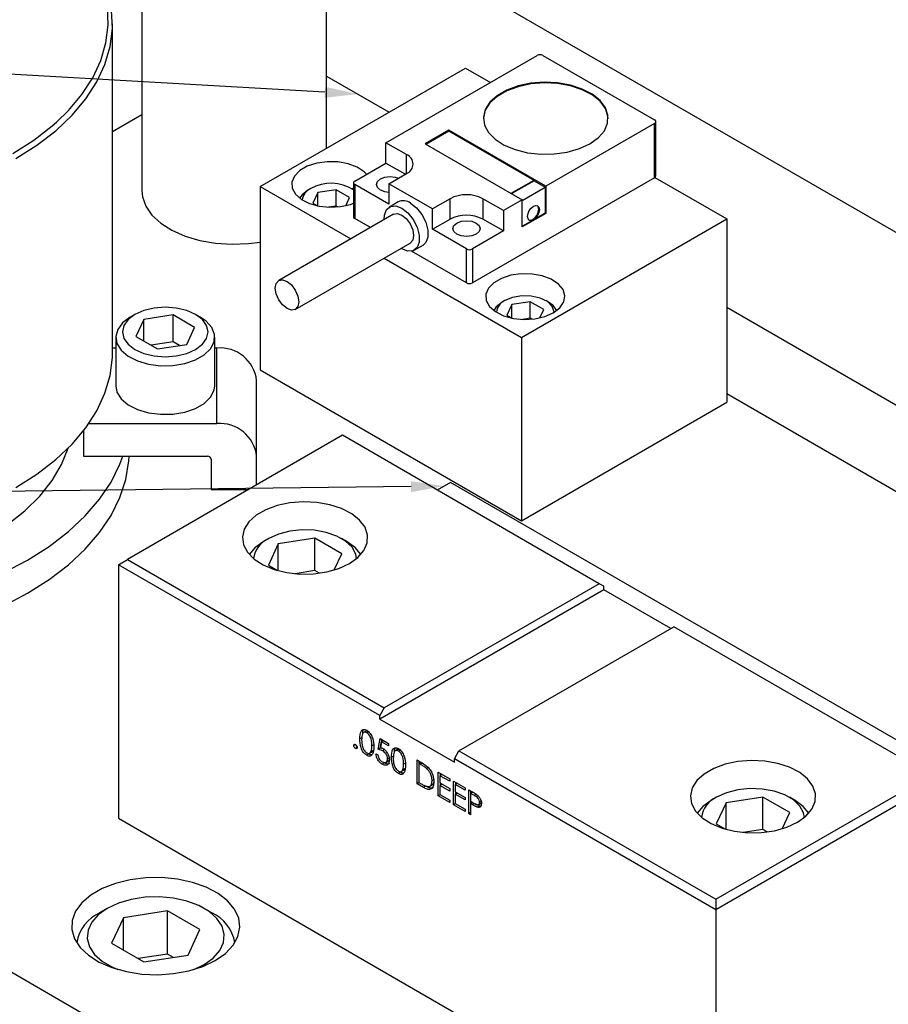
# Model space of a CAD drawing. Header units: inches. Extents: x 220 to 877, y 4 to 174.
# Tile 441 of 656: x 475.43 to 479.55, y 154.05 to 158.71. Entities that reach past the tile are written whole.
import ezdxf

# ---------------------------------------------------------------- set-up
doc = ezdxf.new("R2010")
doc.units = ezdxf.units.IN
doc.header["$LTSCALE"] = 0.5
doc.header["$MEASUREMENT"] = 0
for name, color, linetype in [('DIE-M-S', 8, 'Continuous'), ('DIE-M-S3', 8, 'Continuous'), ('DSS-M-S', 53, 'Continuous'), ('SID-M-S', 105, 'Continuous'), ('SVD-M-S', 8, 'Continuous')]:
    doc.layers.add(name, color=color, linetype=linetype)

msp = doc.modelspace()

# ---------------------------------------------------------------- linework, layer by layer
at = {"layer": 'DIE-M-S', "linetype": 'Continuous', "lineweight": 25}
for p, q in [((475.45986, 160.0823), (487.33926, 153.22447)), ((477.16862, 158.12611), (477.88407, 158.53914)), ((477.91191, 158.53914), (478.44085, 158.23379)), ((476.57356, 157.91835), (477.54583, 158.47963)), ((477.54583, 158.47963), (477.66341, 158.41175)), ((476.88731, 158.44171), (477.18372, 158.2706)), ((477.85457, 158.40724), (477.79464, 158.39453)), ((477.85457, 158.40403), (477.79464, 158.39132)), ((477.91784, 158.41222), (477.85457, 158.40724)), ((477.91784, 158.409), (477.85457, 158.40403)), ((477.98148, 158.40923), (477.91784, 158.41222)), ((477.98148, 158.40601), (477.91784, 158.409)), ((478.04251, 158.39841), (477.98148, 158.40923)), ((478.04251, 158.39519), (477.98148, 158.40601)), ((477.74084, 158.37468), (477.69569, 158.34862)), ((477.74084, 158.37147), (477.69569, 158.3454)), ((477.79464, 158.39453), (477.74084, 158.37468)), ((477.79464, 158.39132), (477.74084, 158.37147)), ((478.09809, 158.38027), (478.04251, 158.39841)), ((478.09809, 158.37705), (478.04251, 158.39519)), ((478.14562, 158.35565), (478.09809, 158.38027)), ((478.14562, 158.35244), (478.09809, 158.37705)), ((478.18287, 158.32572), (478.14562, 158.35565)), ((477.6613, 158.31756), (477.63928, 158.28296)), ((477.6613, 158.31434), (477.63928, 158.27975)), ((477.69569, 158.34862), (477.6613, 158.31756)), ((477.69569, 158.3454), (477.6613, 158.31434)), ((478.18287, 158.3225), (478.14562, 158.35244)), ((478.2081, 158.29186), (478.18287, 158.32572)), ((478.2081, 158.28864), (478.18287, 158.3225)), ((477.63928, 158.28296), (477.63066, 158.24644)), ((477.63928, 158.27975), (477.63066, 158.24322)), ((478.22013, 158.25566), (478.2081, 158.29186)), ((478.22013, 158.25244), (478.2081, 158.28864)), ((477.63066, 158.24322), (477.63056, 158.23861)), ((477.63066, 158.24644), (477.63585, 158.2097)), ((478.44085, 158.21772), (477.92583, 157.9204)), ((478.203, 158.18304), (478.2184, 158.21881)), ((478.2184, 158.21881), (478.22013, 158.25566)), ((478.22111, 158.23861), (478.22013, 158.25244)), ((478.44085, 157.96054), (478.44085, 158.21772)), ((478.44662, 157.96857), (478.44662, 158.22575)), ((477.46649, 158.18557), (477.35514, 158.12129)), ((477.35792, 158.11968), (477.46649, 158.18236)), ((477.92583, 157.9204), (477.46649, 158.18557)), ((477.46649, 158.18557), (477.46649, 158.18236)), ((477.46649, 158.18236), (477.87015, 157.94933)), ((477.63585, 158.2097), (477.65459, 158.17446)), ((477.65459, 158.17446), (477.68601, 158.14238)), ((478.17463, 158.15002), (478.203, 158.18304)), ((477.26605, 158.06986), (477.16862, 158.12611)), ((477.16862, 158.02967), (477.16862, 158.12611)), ((477.35514, 158.12129), (477.81448, 157.85612)), ((477.68601, 158.14238), (477.72865, 158.11494)), ((478.08486, 158.0982), (478.13462, 158.12129)), ((478.13462, 158.12129), (478.17463, 158.15002)), ((477.72865, 158.11494), (477.78051, 158.09344)), ((477.78051, 158.09344), (477.83916, 158.07887)), ((477.83916, 158.07887), (477.90187, 158.07193)), ((477.96569, 158.07292), (478.02766, 158.08182)), ((478.02766, 158.08182), (478.08486, 158.0982)), ((476.84065, 158.02925), (476.79614, 158.01481)), ((476.89026, 158.03623), (476.84065, 158.02925)), ((476.94129, 158.03523), (476.89026, 158.03623)), ((476.98996, 158.02631), (476.94129, 158.03523)), ((477.02107, 157.94449), (477.16862, 158.02967)), ((477.16862, 158.02967), (477.26047, 157.97664)), ((477.26605, 157.97986), (477.26605, 158.06986)), ((477.90187, 158.07193), (477.96569, 158.07292)), ((476.76003, 157.99396), (476.735, 157.96827)), ((476.79614, 158.01481), (476.76003, 157.99396)), ((477.03266, 158.01014), (476.98996, 158.02631)), ((477.06622, 157.98792), (477.03266, 158.01014)), ((477.0772, 157.97689), (477.06622, 157.98792)), ((476.735, 157.96827), (476.72291, 157.93963)), ((476.72291, 157.93963), (476.72466, 157.91017)), ((477.0153, 157.93646), (477.0153, 157.77572)), ((477.12314, 157.92842), (477.12809, 157.94277)), ((477.12809, 157.94277), (477.14217, 157.95494)), ((477.14217, 157.95494), (477.16324, 157.96307)), ((477.16324, 157.96307), (477.1881, 157.96592)), ((477.18253, 157.93165), (477.26605, 157.97986)), ((477.1881, 157.96592), (477.21296, 157.96307)), ((477.21296, 157.96307), (477.22811, 157.95796)), ((478.44085, 157.96054), (477.57785, 157.46234)), ((477.76158, 157.88665), (477.87015, 157.94933)), ((477.87015, 157.94611), (477.76437, 157.88504)), ((477.87015, 157.94933), (477.87015, 157.94611)), ((477.87015, 157.94611), (477.92305, 157.91558)), ((478.44278, 157.96183), (478.78326, 157.76528)), ((476.57356, 157.91835), (477.00216, 157.67093)), ((476.57356, 157.91835), (476.57356, 157.05119)), ((476.72466, 157.91017), (476.74011, 157.88207)), ((477.02107, 157.92842), (477.02107, 157.76768)), ((477.18253, 157.83521), (477.02107, 157.92842)), ((477.12809, 157.91407), (477.12314, 157.92842)), ((477.14217, 157.9019), (477.12809, 157.91407)), ((477.16324, 157.89377), (477.14217, 157.9019)), ((477.18253, 157.89106), (477.16324, 157.89377)), ((477.38854, 157.81273), (477.18253, 157.93165)), ((477.18253, 157.93165), (477.18253, 157.83521)), ((477.81448, 157.8529), (477.92305, 157.91558)), ((477.92305, 157.91558), (477.92305, 157.79342)), ((477.92583, 157.9204), (477.92583, 157.79181)), ((476.74011, 157.88207), (476.76811, 157.85742)), ((476.76811, 157.85742), (476.8066, 157.83805)), ((477.22649, 157.84589), (477.18473, 157.82178)), ((477.47206, 157.86094), (477.38854, 157.81273)), ((477.47206, 157.7645), (477.47206, 157.86094)), ((477.72539, 157.80469), (477.62796, 157.86094)), ((477.62796, 157.86094), (477.62796, 157.7645)), ((477.81448, 157.85612), (477.72539, 157.80469)), ((477.81448, 157.72753), (477.81448, 157.85612)), ((476.8066, 157.83805), (476.85271, 157.82539)), ((476.85271, 157.82539), (476.90303, 157.82038)), ((476.90303, 157.82038), (476.95382, 157.82339)), ((476.95382, 157.82339), (477.00133, 157.83421)), ((477.00133, 157.83421), (477.0153, 157.83922)), ((477.16153, 157.78372), (477.17145, 157.80947)), ((477.17145, 157.80947), (477.1901, 157.82436)), ((477.1901, 157.82436), (477.21522, 157.82661)), ((477.21522, 157.82661), (477.24378, 157.81593)), ((477.24378, 157.81593), (477.27234, 157.79363)), ((477.27234, 157.79363), (477.29746, 157.76238)), ((477.28554, 157.84004), (477.3141, 157.81773)), ((477.3141, 157.81773), (477.33922, 157.78649)), ((477.38854, 157.71628), (477.38854, 157.81273)), ((477.72539, 157.80469), (477.72539, 157.70825)), ((477.84165, 157.79088), (477.84769, 157.80479)), ((477.84769, 157.80479), (477.85672, 157.81697)), ((477.85672, 157.81697), (477.86737, 157.82557)), ((477.86737, 157.82557), (477.87802, 157.82927)), ((477.87802, 157.82927), (477.88706, 157.82752)), ((477.88427, 157.78366), (477.89031, 157.79758)), ((477.89031, 157.82218), (477.88561, 157.82824)), ((477.88706, 157.82752), (477.89309, 157.82057)), ((477.89309, 157.79597), (477.88706, 157.78206)), ((477.89243, 157.8111), (477.89031, 157.82218)), ((477.89031, 157.79758), (477.89243, 157.8111)), ((477.89309, 157.82057), (477.89521, 157.8095)), ((477.89521, 157.8095), (477.89309, 157.79597)), ((477.20441, 157.78769), (476.66071, 157.47381)), ((477.09542, 157.72476), (477.02107, 157.76768)), ((477.16039, 157.76227), (477.16153, 157.78372)), ((477.20441, 157.78769), (477.22247, 157.79119)), ((477.22247, 157.79119), (477.24378, 157.78379)), ((477.24378, 157.78379), (477.26509, 157.76659)), ((477.26509, 157.76659), (477.28315, 157.74223)), ((477.29746, 157.76238), (477.31611, 157.72596)), ((477.33922, 157.78649), (477.35787, 157.75007)), ((477.35787, 157.75007), (477.36779, 157.71287)), ((477.38854, 157.71628), (477.47206, 157.7645)), ((477.50407, 157.74601), (477.52515, 157.75414)), ((477.52515, 157.75414), (477.55001, 157.757)), ((477.55001, 157.757), (477.57487, 157.75414)), ((477.57487, 157.75414), (477.59594, 157.74601)), ((477.72539, 157.70825), (477.62796, 157.7645)), ((477.81099, 157.204), (478.78326, 157.76528)), ((477.92583, 157.79181), (477.81448, 157.72753)), ((477.81448, 157.73074), (477.86737, 157.76128)), ((477.83953, 157.77735), (477.84165, 157.79088)), ((477.84165, 157.76627), (477.83953, 157.77735)), ((477.84769, 157.75933), (477.84165, 157.76627)), ((477.84634, 157.76022), (477.85393, 157.75918)), ((477.85672, 157.75757), (477.84769, 157.75933)), ((477.85393, 157.75918), (477.86459, 157.76288)), ((477.86737, 157.76128), (477.85672, 157.75757)), ((477.86459, 157.76288), (477.87524, 157.77148)), ((477.86737, 157.76128), (477.92305, 157.79342)), ((477.87802, 157.76987), (477.86737, 157.76128)), ((477.87524, 157.77148), (477.88427, 157.78366)), ((477.88706, 157.78206), (477.87802, 157.76987)), ((477.92305, 157.79342), (477.92583, 157.79181)), ((478.78326, 157.76528), (478.78326, 156.89811)), ((477.28315, 157.74223), (477.29522, 157.7144)), ((477.29522, 157.7144), (477.29946, 157.68735)), ((477.31611, 157.72596), (477.32603, 157.68876)), ((477.36779, 157.71287), (477.36779, 157.67937)), ((477.55001, 157.62307), (477.38854, 157.71628)), ((477.48505, 157.7195), (477.48999, 157.73385)), ((477.48999, 157.70515), (477.48505, 157.7195)), ((477.48999, 157.73385), (477.50407, 157.74601)), ((477.50407, 157.69298), (477.48999, 157.70515)), ((477.72539, 157.70825), (477.57785, 157.62307)), ((477.59594, 157.74601), (477.61002, 157.73385)), ((477.61002, 157.70515), (477.59594, 157.69298)), ((477.61002, 157.73385), (477.61497, 157.7195)), ((477.61497, 157.7195), (477.61002, 157.70515)), ((477.29522, 157.66519), (477.28315, 157.6513)), ((477.29946, 157.68735), (477.29522, 157.66519)), ((477.32603, 157.65526), (477.31611, 157.62952)), ((477.32603, 157.68876), (477.32603, 157.65526)), ((477.36779, 157.67937), (477.35787, 157.65362)), ((477.52515, 157.68485), (477.50407, 157.69298)), ((477.55001, 157.682), (477.52515, 157.68485)), ((477.57487, 157.68485), (477.55001, 157.682)), ((477.59594, 157.69298), (477.57487, 157.68485)), ((476.73944, 157.33743), (477.28315, 157.6513)), ((477.24378, 157.62305), (477.23913, 157.62589)), ((477.27234, 157.61238), (477.24378, 157.62305)), ((477.29746, 157.61462), (477.27234, 157.61238)), ((477.28315, 157.6513), (477.28315, 157.6513)), ((477.55001, 157.46234), (477.28994, 157.61247)), ((477.31611, 157.62952), (477.29746, 157.61462)), ((477.30283, 157.6172), (477.34459, 157.64131)), ((477.35787, 157.65362), (477.34459, 157.64131)), ((477.55001, 157.46234), (477.55001, 157.62307)), ((477.57785, 157.62307), (477.57785, 157.46234)), ((477.15965, 157.58001), (477.81099, 157.204)), ((476.64864, 157.45992), (476.66071, 157.47381)), ((476.66071, 157.47381), (476.67877, 157.47732)), ((476.67877, 157.47732), (476.70008, 157.46991)), ((476.70008, 157.46991), (476.72138, 157.45272)), ((477.71538, 157.48414), (477.67927, 157.4633)), ((477.75989, 157.49859), (477.71538, 157.48414)), ((477.8095, 157.50557), (477.75989, 157.49859)), ((477.86053, 157.50456), (477.8095, 157.50557)), ((477.9092, 157.49564), (477.86053, 157.50456)), ((477.9519, 157.47948), (477.9092, 157.49564)), ((477.98545, 157.45726), (477.9519, 157.47948)), ((476.6444, 157.43776), (476.64864, 157.45992)), ((476.64864, 157.41071), (476.6444, 157.43776)), ((476.72138, 157.45272), (476.73945, 157.42835)), ((476.73945, 157.42835), (476.75152, 157.40053)), ((477.65424, 157.4376), (477.64215, 157.40896)), ((477.67927, 157.4633), (477.65424, 157.4376)), ((478.00739, 157.43064), (477.98545, 157.45726)), ((478.01606, 157.40159), (478.00739, 157.43064)), ((476.66071, 157.38288), (476.64864, 157.41071)), ((476.67877, 157.35852), (476.66071, 157.38288)), ((476.75152, 157.40053), (476.75576, 157.37348)), ((477.64215, 157.40896), (477.6439, 157.3795)), ((477.6439, 157.3795), (477.65934, 157.3514)), ((478.01084, 157.37226), (478.01606, 157.40159)), ((476.70008, 157.34133), (476.67877, 157.35852)), ((476.72138, 157.33392), (476.70008, 157.34133)), ((476.73945, 157.33743), (476.72138, 157.33392)), ((476.75152, 157.35132), (476.73945, 157.33743)), ((476.75576, 157.37348), (476.75152, 157.35132)), ((477.65934, 157.3514), (477.68735, 157.32676)), ((477.96125, 157.32135), (477.99211, 157.34484)), ((477.99211, 157.34484), (478.01084, 157.37226)), ((478.78326, 157.3472), (480.60851, 156.29351)), ((477.68735, 157.32676), (477.72584, 157.30738)), ((477.72584, 157.30738), (477.77195, 157.29472)), ((477.77195, 157.29472), (477.82227, 157.28971)), ((477.82227, 157.28971), (477.87306, 157.29273)), ((477.87306, 157.29273), (477.92057, 157.30354)), ((477.92057, 157.30354), (477.96125, 157.32135)), ((477.81099, 157.204), (477.81099, 156.33683)), ((476.57356, 157.05119), (477.81099, 156.33683)), ((477.81099, 156.33683), (478.78326, 156.89811))]:
    msp.add_line(p, q, dxfattribs=at)
for centre, radius, start, end in [((477.89799, 158.51227), 0.03026, 62.60967, 117.39033), ((478.4378, 158.22575), 0.00859, 290.78342, 69.21658), ((477.24897, 158.02486), 0.04813, 290.78342, 69.21658), ((477.02412, 157.93646), 0.00859, 110.78342, 249.21658), ((478.43676, 157.96955), 0.0099, 294.37466, 354.3052), ((477.25131, 157.79546), 0.05621, 52.48526, 116.20428), ((477.55001, 157.7105), 0.16944, 62.60967, 117.39033), ((477.02516, 157.7767), 0.0099, 185.6948, 245.62534), ((477.55001, 157.61406), 0.16944, 62.60967, 117.39033), ((477.56393, 157.64994), 0.03026, 242.60967, 297.39033), ((477.56393, 157.4892), 0.03026, 242.60967, 297.39033)]:
    msp.add_arc(centre, radius, start, end, dxfattribs=at)
at = {"layer": 'DIE-M-S3', "linetype": 'Continuous', "lineweight": 25}
for p, q in [((476.01231, 159.11241), (476.01231, 157.89821)), ((476.88731, 158.09948), (476.88731, 159.11241)), ((476.88731, 158.44171), (477.18372, 158.2706)), ((476.01231, 157.89821), (476.01506, 157.86993)), ((476.01506, 157.86993), (476.0308, 157.82557)), ((476.0308, 157.82557), (476.06, 157.78355)), ((476.06, 157.78355), (476.10173, 157.74521)), ((476.10173, 157.74521), (476.15464, 157.71179)), ((476.15464, 157.71179), (476.21705, 157.68436)), ((476.21705, 157.68436), (476.28693, 157.6638)), ((476.28693, 157.6638), (476.36205, 157.65078)), ((476.51825, 157.64876), (476.57356, 157.65596)), ((476.36205, 157.65078), (476.44, 157.64571)), ((476.44, 157.64571), (476.51825, 157.64876)), ((478.78326, 157.3472), (480.60851, 156.29351)), ((478.78326, 156.93893), (480.60851, 155.88524))]:
    msp.add_line(p, q, dxfattribs=at)
at = {"layer": 'DSS-M-S', "linetype": 'Continuous', "lineweight": 25}
for p, q in [((475.85288, 158.68355), (475.84938, 158.76827)), ((475.87287, 158.66695), (475.86933, 158.75276)), ((475.84241, 158.59903), (475.85288, 158.68355)), ((475.87331, 157.13168), (475.87331, 158.68841)), ((475.86226, 158.58133), (475.87287, 158.66695)), ((475.81806, 158.51546), (475.84241, 158.59903)), ((475.83761, 158.49668), (475.86226, 158.58133)), ((475.78007, 158.43361), (475.81806, 158.51546)), ((475.79912, 158.41376), (475.83761, 158.49668)), ((475.72877, 158.35421), (475.78007, 158.43361)), ((475.74716, 158.33334), (475.79912, 158.41376)), ((475.66463, 158.27799), (475.72877, 158.35421)), ((475.68219, 158.25613), (475.74716, 158.33334)), ((475.60899, 158.22381), (475.66463, 158.27799)), ((475.58823, 158.20563), (475.60899, 158.22381)), ((475.6048, 158.18283), (475.68219, 158.25613)), ((475.50027, 158.13779), (475.58823, 158.20563)), ((475.51569, 158.11411), (475.6048, 158.18283)), ((475.40153, 158.07509), (475.50027, 158.13779)), ((475.41567, 158.0506), (475.51569, 158.11411)), ((475.86226, 157.02459), (475.87287, 157.11021)), ((475.87287, 157.11021), (475.87331, 157.13168)), ((470.42173, 157.0716), (494.1098, 143.39676)), ((475.83761, 156.93994), (475.86226, 157.02459)), ((475.79912, 156.85703), (475.83761, 156.93994)), ((475.74716, 156.7766), (475.79912, 156.85703)), ((475.68219, 156.69939), (475.74716, 156.7766)), ((476.96246, 156.74115), (475.94423, 156.15334)), ((478.17869, 156.03904), (476.96246, 156.74115)), ((475.6048, 156.62609), (475.68219, 156.69939)), ((475.63276, 156.60262), (475.66424, 156.68094)), ((475.90871, 156.60403), (475.92278, 156.64203)), ((475.95056, 156.61963), (475.9519, 156.64203)), ((475.51569, 156.55738), (475.6048, 156.62609)), ((475.58771, 156.52654), (475.63276, 156.60262)), ((475.86722, 156.51984), (475.90871, 156.60403)), ((475.93657, 156.53247), (475.95056, 156.61963)), ((475.41567, 156.49386), (475.51569, 156.55738)), ((475.52956, 156.45347), (475.58771, 156.52654)), ((475.81245, 156.43822), (475.86722, 156.51984)), ((475.90871, 156.44644), (475.93657, 156.53247)), ((477.47512, 156.51849), (477.41164, 156.48185)), ((481.13552, 154.40538), (477.47512, 156.51849)), ((475.4589, 156.38418), (475.52956, 156.45347)), ((475.86722, 156.36225), (475.90871, 156.44644)), ((475.74487, 156.35987), (475.81245, 156.43822)), ((476.65377, 156.40894), (476.59968, 156.38898)), ((476.71403, 156.42172), (476.65377, 156.40894)), ((476.77765, 156.42672), (476.71403, 156.42172)), ((476.84164, 156.42371), (476.77765, 156.42672)), ((476.90301, 156.41283), (476.84164, 156.42371)), ((476.9589, 156.39459), (476.90301, 156.41283)), ((475.37646, 156.31937), (475.4589, 156.38418)), ((475.66505, 156.28545), (475.74487, 156.35987)), ((475.81245, 156.28063), (475.86722, 156.36225)), ((476.55428, 156.36277), (476.5197, 156.33154)), ((476.59968, 156.38898), (476.55428, 156.36277)), ((477.00669, 156.36984), (476.9589, 156.39459)), ((477.04414, 156.33974), (477.00669, 156.36984)), ((476.5197, 156.33154), (476.49756, 156.29675)), ((477.06951, 156.3057), (477.04414, 156.33974)), ((477.08161, 156.2693), (477.06951, 156.3057)), ((475.57368, 156.2156), (475.66505, 156.28545)), ((475.74487, 156.20228), (475.81245, 156.28063)), ((476.49756, 156.29675), (476.4889, 156.26003)), ((476.4889, 156.26003), (476.49411, 156.22309)), ((477.07987, 156.23225), (477.08161, 156.2693)), ((475.47153, 156.15092), (475.57368, 156.2156)), ((476.49411, 156.22309), (476.51295, 156.18766)), ((477.06438, 156.19628), (477.07987, 156.23225)), ((475.66505, 156.12786), (475.74487, 156.20228)), ((476.51295, 156.18766), (476.54455, 156.1554)), ((476.99563, 156.13419), (477.03585, 156.16308)), ((477.03585, 156.16308), (477.06438, 156.19628)), ((475.35948, 156.09195), (475.47153, 156.15092)), ((475.57368, 156.05801), (475.66505, 156.12786)), ((475.9018, 156.12884), (475.94423, 156.15334)), ((475.9018, 156.12884), (475.9018, 154.92853)), ((477.13924, 155.41448), (475.9018, 156.12884)), ((475.94423, 156.15334), (477.16045, 155.45123)), ((476.54455, 156.1554), (476.58742, 156.12781)), ((476.58742, 156.12781), (476.63957, 156.10619)), ((476.94559, 156.11097), (476.99563, 156.13419)), ((476.63957, 156.10619), (476.69854, 156.09154)), ((476.69854, 156.09154), (476.76159, 156.08456)), ((476.76159, 156.08456), (476.82577, 156.08556)), ((476.82577, 156.08556), (476.88807, 156.0945)), ((476.88807, 156.0945), (476.94559, 156.11097)), ((475.47153, 155.99333), (475.57368, 156.05801)), ((478.17869, 156.03904), (477.16045, 155.45123)), ((478.1999, 156.02679), (478.17869, 156.03904)), ((478.1999, 156.01046), (478.1999, 156.02679)), ((475.35948, 155.93436), (475.47153, 155.99333)), ((478.1999, 156.01046), (477.13924, 155.39815)), ((478.51809, 155.82677), (478.1999, 156.01046)), ((477.51401, 155.24712), (478.53224, 155.83494)), ((479.74847, 155.13283), (478.53224, 155.83494)), ((477.16045, 155.45123), (477.13924, 155.41448)), ((477.13924, 155.39815), (477.13924, 155.41448)), ((477.13924, 155.39815), (477.49279, 155.19405)), ((477.07493, 155.34151), (477.06167, 155.33386)), ((477.08834, 155.33951), (477.07773, 155.33339)), ((477.02425, 155.27771), (477.01613, 155.27302)), ((477.05547, 155.31084), (477.04486, 155.30471)), ((477.11293, 155.27771), (477.10233, 155.27159)), ((477.13106, 155.255), (477.14105, 155.30549)), ((477.14105, 155.30549), (477.18103, 155.28241)), ((477.14166, 155.26112), (477.14948, 155.30062)), ((477.14788, 155.29), (477.14263, 155.26344)), ((477.15788, 155.29577), (477.14788, 155.29)), ((477.18103, 155.27087), (477.14788, 155.29)), ((477.18103, 155.28241), (477.18103, 155.27087)), ((477.03237, 155.26364), (477.02425, 155.25896)), ((477.08805, 155.23293), (477.07744, 155.22681)), ((477.09103, 155.23614), (477.10429, 155.24379)), ((477.10924, 155.25155), (477.09864, 155.24543)), ((477.10291, 155.24309), (477.10924, 155.25155)), ((477.12106, 155.23336), (477.12981, 155.22831)), ((477.14166, 155.26112), (477.13106, 155.255)), ((477.16314, 155.2545), (477.15253, 155.24837)), ((477.22483, 155.25497), (477.21158, 155.24732)), ((477.23824, 155.25297), (477.22764, 155.24685)), ((477.49279, 155.21038), (477.51401, 155.24712)), ((477.51401, 155.24712), (478.73023, 154.54501)), ((477.1614, 155.19059), (477.15079, 155.18446)), ((477.16767, 155.19317), (477.18093, 155.20083)), ((477.18664, 155.21609), (477.17603, 155.20997)), ((477.20537, 155.2243), (477.19477, 155.21818)), ((477.26284, 155.19117), (477.25223, 155.18505)), ((477.31594, 155.20453), (477.33561, 155.19317)), ((477.31594, 155.09201), (477.31594, 155.20453)), ((477.33468, 155.19371), (477.32468, 155.18794)), ((477.33153, 155.18399), (477.32468, 155.18794)), ((477.32468, 155.18794), (477.32468, 155.09851)), ((477.32654, 155.18902), (477.32654, 155.19841)), ((477.34214, 155.19011), (477.33153, 155.18399)), ((478.73023, 154.49602), (477.49279, 155.21038)), ((477.49279, 155.19405), (477.49279, 155.21038)), ((478.77509, 155.18433), (478.721, 155.16436)), ((478.83536, 155.19711), (478.77509, 155.18433)), ((478.89897, 155.20211), (478.83536, 155.19711)), ((478.96296, 155.1991), (478.89897, 155.20211)), ((479.02433, 155.18822), (478.96296, 155.1991)), ((479.08022, 155.16998), (479.02433, 155.18822)), ((477.23795, 155.1464), (477.22734, 155.14027)), ((477.24093, 155.1496), (477.25419, 155.15725)), ((477.25915, 155.16501), (477.24854, 155.15889)), ((477.25281, 155.15656), (477.25915, 155.16501)), ((477.37208, 155.16967), (477.36147, 155.16355)), ((477.41587, 155.14684), (477.47083, 155.11511)), ((477.41587, 155.03432), (477.41587, 155.14684)), ((477.42648, 155.13132), (477.42648, 155.14071)), ((478.6756, 155.13816), (478.64102, 155.10693)), ((478.721, 155.16436), (478.6756, 155.13816)), ((479.12801, 155.14523), (479.08022, 155.16998)), ((479.16546, 155.11513), (479.12801, 155.14523)), ((477.32593, 155.09778), (477.31594, 155.09201)), ((477.34613, 155.07458), (477.31594, 155.09201)), ((477.32468, 155.09851), (477.33586, 155.09205)), ((477.39775, 155.11189), (477.38714, 155.10577)), ((477.43461, 155.13602), (477.42462, 155.13025)), ((477.42462, 155.13025), (477.42462, 155.09563)), ((477.47083, 155.10357), (477.42462, 155.13025)), ((477.42462, 155.09563), (477.47083, 155.06895)), ((477.42648, 155.08516), (477.42648, 155.09455)), ((477.47083, 155.11511), (477.47083, 155.10357)), ((477.48832, 155.10501), (477.54329, 155.07328)), ((477.48832, 154.9925), (477.48832, 155.10501)), ((477.50706, 155.09419), (477.49707, 155.08842)), ((477.49893, 155.0895), (477.49893, 155.09889)), ((478.64102, 155.10693), (478.61888, 155.07214)), ((478.73023, 154.54501), (479.74847, 155.13283)), ((479.79089, 155.10833), (478.73023, 154.49602)), ((479.19083, 155.08108), (479.16546, 155.11513)), ((477.35674, 155.08071), (477.34613, 155.07458)), ((477.35674, 155.08071), (477.35216, 155.08335)), ((477.37567, 155.07962), (477.38893, 155.08727)), ((477.43461, 155.08986), (477.42462, 155.08409)), ((477.42462, 155.08409), (477.42462, 155.04081)), ((477.47083, 155.05741), (477.42462, 155.08409)), ((477.47083, 155.06895), (477.47083, 155.05741)), ((477.49707, 155.08842), (477.49707, 155.0538)), ((477.54329, 155.06174), (477.49707, 155.08842)), ((477.49707, 155.0538), (477.54329, 155.02712)), ((477.50706, 155.04803), (477.49707, 155.04226)), ((477.49893, 155.04334), (477.49893, 155.05273)), ((477.54329, 155.07328), (477.54329, 155.06174)), ((477.56078, 155.06319), (477.57988, 155.05215)), ((477.56078, 154.95067), (477.56078, 155.06319)), ((477.57952, 155.05237), (477.56952, 155.0466)), ((477.56952, 155.0466), (477.56952, 155.00909)), ((477.58734, 155.03631), (477.56952, 155.0466)), ((477.57138, 155.04767), (477.57138, 155.05706)), ((478.61888, 155.07214), (478.61022, 155.03542)), ((479.20293, 155.04469), (479.19083, 155.08108)), ((479.20119, 155.00764), (479.20293, 155.04469)), ((477.42587, 155.04009), (477.41587, 155.03432)), ((477.47083, 155.00259), (477.41587, 155.03432)), ((477.42462, 155.04081), (477.47083, 155.01413)), ((477.47083, 155.01413), (477.47083, 155.00259)), ((477.49832, 154.99827), (477.48832, 154.9925)), ((477.49707, 155.04226), (477.49707, 154.99899)), ((477.54329, 155.01558), (477.49707, 155.04226)), ((477.49707, 154.99899), (477.54329, 154.97231)), ((477.54329, 155.02712), (477.54329, 155.01558)), ((477.56952, 155.00909), (477.58658, 154.999)), ((477.57939, 155.00325), (477.56952, 154.99755)), ((477.56952, 154.99755), (477.56952, 154.94562)), ((477.57649, 154.99353), (477.56952, 154.99755)), ((477.57138, 154.99863), (477.57138, 155.00799)), ((477.58627, 154.99918), (477.57649, 154.99353)), ((477.59795, 155.04243), (477.58734, 155.03631)), ((477.606, 154.99237), (477.61926, 155.00002)), ((477.6226, 155.00952), (477.61199, 155.00339)), ((478.61022, 155.03542), (478.61543, 154.99848)), ((478.61543, 154.99848), (478.63427, 154.96305)), ((479.1857, 154.97167), (479.20119, 155.00764)), ((477.54329, 154.96077), (477.48832, 154.9925)), ((477.54329, 154.97231), (477.54329, 154.96077)), ((477.56952, 154.95572), (477.56078, 154.95067)), ((477.6119, 154.98718), (477.6013, 154.98106)), ((477.61776, 154.98633), (477.6119, 154.98718)), ((478.63427, 154.96305), (478.66587, 154.93078)), ((479.15717, 154.93847), (479.1857, 154.97167)), ((475.9018, 154.92853), (478.73023, 153.29571)), ((477.56952, 154.94562), (477.56078, 154.95067)), ((478.66587, 154.93078), (478.70874, 154.9032)), ((479.06691, 154.88636), (479.11695, 154.90958)), ((479.11695, 154.90958), (479.15717, 154.93847)), ((478.70874, 154.9032), (478.76089, 154.88157)), ((478.76089, 154.88157), (478.81986, 154.86693)), ((478.81986, 154.86693), (478.88291, 154.85994)), ((478.88291, 154.85994), (478.94709, 154.86095)), ((478.94709, 154.86095), (479.00939, 154.86989)), ((479.00939, 154.86989), (479.06691, 154.88636)), ((475.95724, 154.6374), (475.8876, 154.62018)), ((476.03127, 154.64669), (475.95724, 154.6374)), ((476.10701, 154.64773), (476.03127, 154.64669)), ((476.18172, 154.64048), (476.10701, 154.64773)), ((476.2527, 154.6252), (476.18172, 154.64048)), ((476.31739, 154.60243), (476.2527, 154.6252)), ((475.82486, 154.59567), (475.77129, 154.56474)), ((475.8876, 154.62018), (475.82486, 154.59567)), ((476.37345, 154.57302), (476.31739, 154.60243)), ((475.77129, 154.56474), (475.72883, 154.52852)), ((476.41885, 154.538), (476.37345, 154.57302)), ((476.45196, 154.49866), (476.41885, 154.538)), ((478.73023, 154.54501), (478.73023, 154.49602)), ((475.699, 154.48832), (475.6829, 154.44558)), ((475.72883, 154.52852), (475.699, 154.48832)), ((476.47156, 154.45642), (476.45196, 154.49866)), ((478.73023, 154.49602), (478.73023, 153.29571)), ((475.6829, 154.44558), (475.6811, 154.40186)), ((476.47697, 154.4128), (476.47156, 154.45642)), ((475.6811, 154.40186), (475.69366, 154.35873)), ((476.46797, 154.36937), (476.47697, 154.4128)), ((475.69366, 154.35873), (475.72014, 154.31775)), ((476.44491, 154.32771), (476.46797, 154.36937)), ((475.72014, 154.31775), (475.75957, 154.28041)), ((476.4086, 154.28933), (476.44491, 154.32771)), ((475.75957, 154.28041), (475.81053, 154.24805)), ((476.30194, 154.22776), (476.36036, 154.2556)), ((476.36036, 154.2556), (476.4086, 154.28933)), ((475.81053, 154.24805), (475.87117, 154.22184)), ((475.87117, 154.22184), (475.93932, 154.20273)), ((476.16329, 154.19348), (476.23545, 154.2068)), ((476.23545, 154.2068), (476.30194, 154.22776)), ((475.93932, 154.20273), (476.0125, 154.19141)), ((476.0125, 154.19141), (476.08806, 154.18829)), ((476.08806, 154.18829), (476.16329, 154.19348))]:
    msp.add_line(p, q, dxfattribs=at)
for points, knots in [([(477.04486, 155.30471), (477.04524, 155.31793), (477.04571, 155.33447), (477.05479, 155.34613), (477.06112, 155.34919), (477.0689, 155.34922), (477.07459, 155.34647), (477.07744, 155.34509)], [0, 0, 0, 0, 0.498702, 0.6241765, 0.7494675, 0.8747453, 1, 1, 1, 1]), ([(477.07773, 155.33339), (477.0755, 155.33442), (477.07103, 155.33648), (477.06511, 155.33595), (477.06038, 155.33314), (477.05393, 155.32316), (477.05375, 155.31013), (477.05361, 155.29971)], [0, 0, 0, 0, 0.1251388, 0.2504182, 0.3755189, 0.5008471, 1, 1, 1, 1]), ([(477.05848, 155.32961), (477.05858, 155.33592), (477.0587, 155.34374), (477.06244, 155.34786), (477.06317, 155.34865)], [0, 0, 0, 0, 0.806657, 1, 1, 1, 1]), ([(477.08162, 155.34199), (477.07959, 155.34217), (477.07661, 155.34242), (477.07447, 155.34091), (477.07379, 155.34043)], [0, 0, 0, 0, 0.6828928, 1, 1, 1, 1]), ([(477.07744, 155.34509), (477.08031, 155.34317), (477.08604, 155.33933), (477.0965, 155.32742), (477.10967, 155.30105), (477.11051, 155.28032), (477.11107, 155.26649)], [0, 0, 0, 0, 0.1256001, 0.2511969, 0.5005813, 1, 1, 1, 1]), ([(477.10233, 155.27159), (477.10197, 155.28224), (477.10143, 155.2982), (477.09231, 155.31893), (477.08442, 155.32871), (477.07996, 155.33183), (477.07773, 155.33339)], [0, 0, 0, 0, 0.50007152, 0.74902056, 0.87459845, 1, 1, 1, 1]), ([(477.01613, 155.27302), (477.01628, 155.27432), (477.01656, 155.27692), (477.01877, 155.27871), (477.02143, 155.27905), (477.02331, 155.27816), (477.02425, 155.27771)], [0, 0, 0, 0, 0.2795762, 0.5592837, 0.7795524, 1, 1, 1, 1]), ([(477.02425, 155.27771), (477.02545, 155.27686), (477.02786, 155.27516), (477.03048, 155.27106), (477.03215, 155.26705), (477.0323, 155.26478), (477.03237, 155.26364)], [0, 0, 0, 0, 0.27960164, 0.55921202, 0.77947519, 1, 1, 1, 1]), ([(477.07744, 155.22681), (477.0746, 155.22872), (477.06891, 155.23254), (477.05856, 155.2444), (477.04577, 155.27069), (477.04523, 155.2911), (477.04486, 155.30471)], [0, 0, 0, 0, 0.12555073, 0.25109, 0.50025013, 1, 1, 1, 1]), ([(477.05361, 155.29971), (477.05368, 155.28915), (477.05379, 155.27334), (477.06314, 155.25258), (477.07105, 155.24287), (477.07551, 155.23974), (477.07773, 155.23818)], [0, 0, 0, 0, 0.5002912, 0.749086, 0.8746062, 1, 1, 1, 1]), ([(477.02425, 155.25896), (477.02306, 155.25982), (477.02067, 155.26154), (477.01803, 155.26561), (477.0164, 155.26961), (477.01622, 155.27188), (477.01613, 155.27302)], [0, 0, 0, 0, 0.2795812, 0.5591432, 0.7795754, 1, 1, 1, 1]), ([(477.03237, 155.26364), (477.03223, 155.26234), (477.03195, 155.25974), (477.02973, 155.25798), (477.02707, 155.25762), (477.02519, 155.25851), (477.02425, 155.25896)], [0, 0, 0, 0, 0.2794691, 0.5593578, 0.7796739, 1, 1, 1, 1]), ([(477.03486, 155.26508), (477.03367, 155.26594), (477.0313, 155.26766), (477.02868, 155.27155), (477.0278, 155.27408), (477.02745, 155.27508)], [0, 0, 0, 0, 0.3768212, 0.7536166, 1, 1, 1, 1]), ([(477.11107, 155.26649), (477.11053, 155.2533), (477.10971, 155.23353), (477.09646, 155.22252), (477.08604, 155.22265), (477.08031, 155.22542), (477.07744, 155.22681)], [0, 0, 0, 0, 0.4994065, 0.7487427, 0.8743724, 1, 1, 1, 1]), ([(477.07773, 155.23818), (477.0804, 155.23703), (477.08572, 155.23473), (477.09395, 155.2364), (477.09686, 155.24201), (477.09864, 155.24543)], [0, 0, 0, 0, 0.2802572, 0.5607811, 1, 1, 1, 1]), ([(477.10181, 155.22929), (477.10008, 155.22919), (477.09582, 155.22895), (477.09094, 155.23145), (477.08805, 155.23293)], [0, 0, 0, 0, 0.406083, 1, 1, 1, 1]), ([(477.09864, 155.24543), (477.09988, 155.2499), (477.1021, 155.25789), (477.10226, 155.2674), (477.10233, 155.27159)], [0, 0, 0, 0, 0.5595988, 1, 1, 1, 1]), ([(477.15079, 155.18446), (477.14661, 155.18737), (477.13826, 155.19318), (477.12882, 155.20724), (477.12298, 155.22111), (477.1217, 155.22928), (477.12106, 155.23336)], [0, 0, 0, 0, 0.2796245, 0.5590192, 0.7793803, 1, 1, 1, 1]), ([(477.15253, 155.24837), (477.1484, 155.25026), (477.14103, 155.25364), (477.13411, 155.25458), (477.13106, 155.255)], [0, 0, 0, 0, 0.5594162, 1, 1, 1, 1]), ([(477.16314, 155.2545), (477.15901, 155.25639), (477.15163, 155.25976), (477.14471, 155.26071), (477.14166, 155.26112)], [0, 0, 0, 0, 0.5594162, 1, 1, 1, 1]), ([(477.14263, 155.26344), (477.14474, 155.26289), (477.1485, 155.26192), (477.1524, 155.25989), (477.15411, 155.259)], [0, 0, 0, 0, 0.5600642, 1, 1, 1, 1]), ([(477.17603, 155.20997), (477.17567, 155.21407), (477.17495, 155.22227), (477.16838, 155.2345), (477.16044, 155.24328), (477.15517, 155.24667), (477.15253, 155.24837)], [0, 0, 0, 0, 0.279539, 0.5586168, 0.7790473, 1, 1, 1, 1]), ([(477.15411, 155.259), (477.15877, 155.25574), (477.16808, 155.24922), (477.17833, 155.23318), (477.18403, 155.21757), (477.18453, 155.20886), (477.18477, 155.20449)], [0, 0, 0, 0, 0.2796881, 0.5590255, 0.7792916, 1, 1, 1, 1]), ([(477.19477, 155.21818), (477.19514, 155.23139), (477.19562, 155.24794), (477.2047, 155.2596), (477.21102, 155.26266), (477.2188, 155.26269), (477.22449, 155.25993), (477.22734, 155.25856)], [0, 0, 0, 0, 0.498702, 0.6241765, 0.7494675, 0.8747453, 1, 1, 1, 1]), ([(477.22764, 155.24685), (477.2254, 155.24788), (477.22093, 155.24995), (477.21501, 155.24941), (477.21028, 155.24661), (477.20383, 155.23663), (477.20365, 155.22359), (477.20351, 155.21317)], [0, 0, 0, 0, 0.1251388, 0.2504182, 0.3755189, 0.5008471, 1, 1, 1, 1]), ([(477.20838, 155.24307), (477.20848, 155.24938), (477.2086, 155.2572), (477.21234, 155.26132), (477.21307, 155.26212)], [0, 0, 0, 0, 0.806657, 1, 1, 1, 1]), ([(477.23152, 155.25546), (477.22949, 155.25563), (477.22651, 155.25589), (477.22437, 155.25437), (477.22369, 155.25389)], [0, 0, 0, 0, 0.6828928, 1, 1, 1, 1]), ([(477.22734, 155.25856), (477.23021, 155.25664), (477.23595, 155.2528), (477.2464, 155.24089), (477.25957, 155.21451), (477.26041, 155.19378), (477.26097, 155.17996)], [0, 0, 0, 0, 0.1256001, 0.2511969, 0.5005813, 1, 1, 1, 1]), ([(477.25223, 155.18505), (477.25187, 155.1957), (477.25133, 155.21166), (477.24221, 155.2324), (477.23433, 155.24217), (477.22986, 155.24529), (477.22764, 155.24685)], [0, 0, 0, 0, 0.5000715, 0.7490206, 0.8745985, 1, 1, 1, 1]), ([(477.12981, 155.22831), (477.13056, 155.2247), (477.13207, 155.21748), (477.13802, 155.20762), (477.14465, 155.20021), (477.14908, 155.19721), (477.1513, 155.19571)], [0, 0, 0, 0, 0.2800502, 0.5591657, 0.7795831, 1, 1, 1, 1]), ([(477.18477, 155.20449), (477.1842, 155.19899), (477.18306, 155.18798), (477.17431, 155.17946), (477.16273, 155.17862), (477.15477, 155.18251), (477.15079, 155.18446)], [0, 0, 0, 0, 0.27986414, 0.55927095, 0.77942351, 1, 1, 1, 1]), ([(477.1513, 155.19571), (477.15495, 155.1941), (477.16225, 155.19087), (477.17039, 155.19387), (477.17534, 155.20042), (477.1758, 155.20678), (477.17603, 155.20997)], [0, 0, 0, 0, 0.279617, 0.5593571, 0.7795592, 1, 1, 1, 1]), ([(477.18504, 155.18801), (477.18455, 155.18745), (477.18182, 155.18441), (477.17311, 155.18508), (477.1653, 155.18875), (477.1614, 155.19059)], [0, 0, 0, 0, 0.09959357, 0.54936373, 1, 1, 1, 1]), ([(477.17939, 155.20051), (477.17997, 155.20065), (477.1825, 155.20125), (477.18368, 155.204), (477.18459, 155.20611)], [0, 0, 0, 0, 0.229377, 1, 1, 1, 1]), ([(477.22734, 155.14027), (477.2245, 155.14218), (477.21881, 155.146), (477.20847, 155.15786), (477.19567, 155.18416), (477.19513, 155.20456), (477.19477, 155.21818)], [0, 0, 0, 0, 0.1255507, 0.25109, 0.5002501, 1, 1, 1, 1]), ([(477.20351, 155.21317), (477.20358, 155.20261), (477.20369, 155.1868), (477.21305, 155.16604), (477.22095, 155.15633), (477.22541, 155.15321), (477.22764, 155.15164)], [0, 0, 0, 0, 0.5002912, 0.749086, 0.8746062, 1, 1, 1, 1]), ([(477.24854, 155.15889), (477.24978, 155.16336), (477.252, 155.17135), (477.25216, 155.18086), (477.25223, 155.18505)], [0, 0, 0, 0, 0.5595988, 1, 1, 1, 1]), ([(477.36147, 155.16355), (477.35593, 155.16787), (477.34602, 155.17561), (477.33596, 155.18142), (477.33153, 155.18399)], [0, 0, 0, 0, 0.5595421, 1, 1, 1, 1]), ([(477.33561, 155.19317), (477.34147, 155.18978), (477.35192, 155.18374), (477.36207, 155.17507), (477.36653, 155.17127)], [0, 0, 0, 0, 0.5604447, 1, 1, 1, 1]), ([(477.26097, 155.17996), (477.26043, 155.16677), (477.25961, 155.14699), (477.24637, 155.13598), (477.23594, 155.13611), (477.23021, 155.13889), (477.22734, 155.14027)], [0, 0, 0, 0, 0.4994065, 0.7487427, 0.8743724, 1, 1, 1, 1]), ([(477.22764, 155.15164), (477.2303, 155.15049), (477.23562, 155.14819), (477.24385, 155.14986), (477.24676, 155.15547), (477.24854, 155.15889)], [0, 0, 0, 0, 0.2802572, 0.5607811, 1, 1, 1, 1]), ([(477.25171, 155.14275), (477.24998, 155.14266), (477.24572, 155.14242), (477.24085, 155.14491), (477.23795, 155.1464)], [0, 0, 0, 0, 0.406083, 1, 1, 1, 1]), ([(477.38714, 155.10577), (477.38683, 155.11122), (477.3862, 155.1221), (477.38015, 155.13885), (477.37154, 155.15329), (477.36483, 155.16013), (477.36147, 155.16355)], [0, 0, 0, 0, 0.2801784, 0.5597646, 0.7797967, 1, 1, 1, 1]), ([(477.36653, 155.17127), (477.37149, 155.16563), (477.38141, 155.15435), (477.39346, 155.12842), (477.39497, 155.11121), (477.39588, 155.1007)], [0, 0, 0, 0, 0.2802641, 0.5607148, 1, 1, 1, 1]), ([(477.33586, 155.09205), (477.34111, 155.089), (477.35048, 155.08356), (477.35968, 155.08028), (477.36372, 155.07883)], [0, 0, 0, 0, 0.5604262, 1, 1, 1, 1]), ([(477.39588, 155.1007), (477.39517, 155.09266), (477.39375, 155.07662), (477.38113, 155.06377), (477.36339, 155.06522), (477.3519, 155.07145), (477.34613, 155.07458)], [0, 0, 0, 0, 0.280124, 0.5592478, 0.7788365, 1, 1, 1, 1]), ([(477.36372, 155.07883), (477.36761, 155.07856), (477.37539, 155.078), (477.3852, 155.08656), (477.3864, 155.09849), (477.38714, 155.10577)], [0, 0, 0, 0, 0.2805364, 0.5610151, 1, 1, 1, 1]), ([(477.38726, 155.08702), (477.38951, 155.0885), (477.39634, 155.09299), (477.39718, 155.10431), (477.39775, 155.11189)], [0, 0, 0, 0, 0.3294102, 1, 1, 1, 1]), ([(477.39217, 155.07444), (477.39131, 155.07347), (477.38725, 155.06884), (477.37365, 155.07189), (477.36239, 155.07776), (477.35674, 155.08071)], [0, 0, 0, 0, 0.11684986, 0.55684719, 1, 1, 1, 1]), ([(477.57988, 155.05215), (477.58405, 155.04977), (477.59148, 155.0455), (477.59884, 155.04005), (477.60208, 155.03765)], [0, 0, 0, 0, 0.5603137, 1, 1, 1, 1]), ([(477.58658, 154.999), (477.59252, 154.99555), (477.59994, 154.99123), (477.60714, 154.9927), (477.61089, 154.99571), (477.61155, 155.00033), (477.61199, 155.00339)], [0, 0, 0, 0, 0.4997206, 0.6253498, 0.7510825, 1, 1, 1, 1]), ([(477.61199, 155.00339), (477.61155, 155.00688), (477.61089, 155.01212), (477.6073, 155.01927), (477.60042, 155.02894), (477.59315, 155.03304), (477.58734, 155.03631)], [0, 0, 0, 0, 0.2489693, 0.3747291, 0.500383, 1, 1, 1, 1]), ([(477.62074, 154.99839), (477.6205, 154.99481), (477.62004, 154.98767), (477.61516, 154.98146), (477.60852, 154.97947), (477.60371, 154.98053), (477.6013, 154.98106)], [0, 0, 0, 0, 0.2800989, 0.5593238, 0.7794579, 1, 1, 1, 1]), ([(477.60208, 155.03765), (477.60504, 155.03471), (477.61096, 155.02883), (477.61708, 155.01768), (477.62031, 155.00717), (477.62059, 155.00132), (477.62074, 154.99839)], [0, 0, 0, 0, 0.2797054, 0.5593809, 0.7795086, 1, 1, 1, 1]), ([(477.61789, 154.99931), (477.61892, 154.99974), (477.62004, 155.00021), (477.62039, 155.00158), (477.62042, 155.00169)], [0, 0, 0, 0, 0.9177343, 1, 1, 1, 1]), ([(477.6013, 154.98106), (477.59668, 154.98305), (477.58845, 154.98661), (477.58014, 154.99141), (477.57649, 154.99353)], [0, 0, 0, 0, 0.5596942, 1, 1, 1, 1]), ([(477.6119, 154.98718), (477.60729, 154.98913), (477.60091, 154.99184), (477.59448, 154.99551), (477.5927, 154.99653)], [0, 0, 0, 0, 0.7224013, 1, 1, 1, 1])]:
    msp.add_open_spline(points, degree=3, knots=knots, dxfattribs=at)
at = {"layer": 'SID-M-S'}
for p, q in [((476.87977, 158.36499), (469.09259, 158.80666)), ((477.28739, 156.4983), (469.09288, 156.40023))]:
    msp.add_line(p, q, dxfattribs=at)
for points in [[(476.88124, 158.39095), (477.03552, 158.35615), (476.88124, 158.39095), (476.8783, 158.33903)], [(477.28708, 156.5243), (477.44338, 156.50017), (477.28708, 156.5243), (477.2877, 156.4723)]]:
    msp.add_solid(points, dxfattribs=at)
at = {"layer": 'SVD-M-S', "linetype": 'Continuous', "lineweight": 25}
for p, q in [((476.01231, 158.25795), (475.87331, 158.17771)), ((476.79912, 157.9016), (476.77151, 157.88)), ((476.81254, 157.90935), (476.79911, 157.90159)), ((476.84564, 157.89026), (476.82229, 157.83996)), ((476.93278, 157.90374), (476.84564, 157.89026)), ((476.84564, 157.82677), (476.84564, 157.89026)), ((476.99657, 157.86691), (476.93278, 157.90374)), ((476.93278, 157.82617), (476.93278, 157.90374)), ((477.0153, 157.90416), (477.00632, 157.90935)), ((476.77151, 157.88), (476.75978, 157.86335)), ((476.97847, 157.82792), (476.99657, 157.86691)), ((476.82229, 157.83996), (476.84484, 157.82694)), ((476.93278, 157.82617), (476.89659, 157.82057)), ((476.94035, 157.8218), (476.93278, 157.82617)), ((477.73178, 157.37869), (477.71834, 157.37093)), ((477.7685, 157.39382), (477.7318, 157.37869)), ((477.81172, 157.40125), (477.7685, 157.39382)), ((477.85678, 157.40018), (477.81172, 157.40125)), ((477.8988, 157.39071), (477.85678, 157.40018)), ((477.93321, 157.37389), (477.8988, 157.39071)), ((477.939, 157.37093), (477.92556, 157.37869)), ((476.02175, 157.33203), (475.97968, 157.3134)), ((476.07074, 157.34375), (476.02175, 157.33203)), ((476.12331, 157.34774), (476.07074, 157.34375)), ((476.17589, 157.34375), (476.12331, 157.34774)), ((476.22488, 157.33203), (476.17589, 157.34375)), ((476.26695, 157.3134), (476.22488, 157.33203)), ((477.69075, 157.34934), (477.67902, 157.33268)), ((477.71836, 157.37094), (477.69075, 157.34934)), ((477.76488, 157.3596), (477.74153, 157.30929)), ((477.85202, 157.37307), (477.76488, 157.3596)), ((477.76488, 157.29611), (477.76488, 157.3596)), ((477.91581, 157.33625), (477.85202, 157.37307)), ((477.85202, 157.2955), (477.85202, 157.37307)), ((477.89771, 157.29726), (477.91581, 157.33625)), ((477.9563, 157.35152), (477.93321, 157.37389)), ((477.96076, 157.35517), (477.939, 157.37093)), ((477.96555, 157.32604), (477.9563, 157.35152)), ((477.97832, 157.33268), (477.96076, 157.35517)), ((475.95759, 157.30064), (475.92158, 157.27384)), ((475.9474, 157.28911), (475.92711, 157.26083)), ((475.97968, 157.3134), (475.9474, 157.28911)), ((475.97966, 157.31338), (475.95756, 157.30062)), ((476.02125, 157.2894), (475.98389, 157.20891)), ((476.16067, 157.31097), (476.02125, 157.2894)), ((476.02125, 157.18735), (476.02125, 157.2894)), ((476.26273, 157.25205), (476.16067, 157.31097)), ((476.16067, 157.18338), (476.16067, 157.31097)), ((476.29923, 157.28911), (476.26695, 157.3134)), ((476.28907, 157.30062), (476.26697, 157.31338)), ((476.31716, 157.28101), (476.28907, 157.30062)), ((476.31952, 157.26083), (476.29923, 157.28911)), ((476.34383, 157.2508), (476.31716, 157.28101)), ((477.74153, 157.30929), (477.76408, 157.29628)), ((477.85202, 157.2955), (477.81583, 157.28991)), ((477.85959, 157.29113), (477.85202, 157.2955)), ((477.96565, 157.32398), (477.96555, 157.32604)), ((475.89825, 157.24271), (475.88905, 157.20921)), ((475.92158, 157.27384), (475.89825, 157.24271)), ((475.92711, 157.26083), (475.92019, 157.23048)), ((476.22538, 157.17156), (476.26273, 157.25205)), ((476.32644, 157.23048), (476.31952, 157.26083)), ((476.35665, 157.2177), (476.34383, 157.2508)), ((475.88894, 157.20496), (475.88894, 156.97531)), ((475.88905, 157.20921), (475.89458, 157.17545)), ((475.92019, 157.23048), (475.92711, 157.20013)), ((475.92711, 157.20013), (475.9474, 157.17185)), ((475.98389, 157.20891), (476.08596, 157.15)), ((476.29923, 157.17185), (476.31952, 157.20013)), ((476.31952, 157.20013), (476.32644, 157.23048)), ((476.3548, 157.1838), (476.35665, 157.2177)), ((476.35769, 156.97531), (476.35769, 157.20496)), ((475.88894, 157.15427), (475.87331, 157.15427)), ((475.89458, 157.17545), (475.91448, 157.14354)), ((475.91448, 157.14354), (475.94751, 157.11549)), ((475.9474, 157.17185), (475.97968, 157.14756)), ((475.97968, 157.14756), (476.02175, 157.12893)), ((476.16067, 157.18338), (476.05614, 157.16721)), ((476.08596, 157.15), (476.22538, 157.17156)), ((476.19049, 157.16617), (476.16067, 157.18338)), ((476.22488, 157.12893), (476.26695, 157.14756)), ((476.26695, 157.14756), (476.29923, 157.17185)), ((476.30851, 157.12204), (476.33841, 157.15123)), ((476.33841, 157.15123), (476.3548, 157.1838)), ((476.36731, 157.15427), (476.35769, 157.15427)), ((476.36731, 156.79635), (476.36731, 157.15427)), ((475.94751, 157.11549), (475.99158, 157.09306)), ((476.02175, 157.12893), (476.07074, 157.11721)), ((476.07074, 157.11721), (476.12331, 157.11322)), ((476.12331, 157.11322), (476.17589, 157.11721)), ((476.17589, 157.11721), (476.22488, 157.12893)), ((476.2164, 157.08079), (476.26696, 157.09805)), ((476.26696, 157.09805), (476.30851, 157.12204)), ((475.99158, 157.09306), (476.04392, 157.07766)), ((476.04392, 157.07766), (476.10126, 157.07026)), ((476.10126, 157.07026), (476.15998, 157.07133)), ((476.15998, 157.07133), (476.2164, 157.08079)), ((475.88894, 156.97531), (475.89458, 156.9458)), ((476.3548, 156.95415), (476.35769, 156.97531)), ((476.55631, 156.64203), (476.55631, 156.99994)), ((475.89458, 156.9458), (475.91448, 156.91389)), ((475.91448, 156.91389), (475.94751, 156.88583)), ((476.30851, 156.89238), (476.33841, 156.92158)), ((476.33841, 156.92158), (476.3548, 156.95415)), ((475.94751, 156.88583), (475.99158, 156.86341)), ((475.99158, 156.86341), (476.04392, 156.84801)), ((476.2164, 156.85114), (476.26696, 156.8684)), ((476.26696, 156.8684), (476.30851, 156.89238)), ((476.04392, 156.84801), (476.10126, 156.84061)), ((476.10126, 156.84061), (476.15998, 156.84168)), ((476.15998, 156.84168), (476.2164, 156.85114)), ((475.76133, 156.79635), (476.36731, 156.79635)), ((475.73661, 156.7627), (475.73661, 156.64203)), ((475.73661, 156.64203), (476.32381, 156.64203)), ((476.55631, 156.50668), (476.55631, 156.64203)), ((476.34131, 156.62774), (476.34131, 156.48443)), ((476.34131, 156.48443), (476.51777, 156.48443)), ((476.65959, 156.27374), (476.61333, 156.25282)), ((476.71317, 156.28766), (476.65959, 156.27374)), ((476.77097, 156.29378), (476.71317, 156.28766)), ((476.82963, 156.29173), (476.77097, 156.29378)), ((476.88573, 156.28164), (476.82963, 156.29173)), ((476.93601, 156.26409), (476.88573, 156.28164)), ((476.97756, 156.2401), (476.93601, 156.26409)), ((476.54755, 156.20908), (476.52105, 156.17768)), ((476.58681, 156.23751), (476.54755, 156.20908)), ((476.6133, 156.2528), (476.58678, 156.23749)), ((476.65831, 156.22685), (476.61169, 156.12641)), ((476.83231, 156.25377), (476.65831, 156.22685)), ((476.65831, 156.10057), (476.65831, 156.22685)), ((476.95968, 156.18023), (476.83231, 156.25377)), ((476.83231, 156.10066), (476.83231, 156.25377)), ((476.98459, 156.23749), (476.95807, 156.2528)), ((477.00796, 156.21107), (476.97756, 156.2401)), ((477.02383, 156.20908), (476.98459, 156.23749)), ((477.02545, 156.17868), (477.00796, 156.21107)), ((477.05032, 156.17768), (477.02383, 156.20908)), ((476.9242, 156.10379), (476.95968, 156.18023)), ((477.02933, 156.15744), (477.02545, 156.17868)), ((476.61169, 156.12641), (476.65472, 156.10157)), ((476.83231, 156.10066), (476.73857, 156.08616)), ((476.85337, 156.0885), (476.83231, 156.10066)), ((478.78091, 155.04913), (478.73465, 155.02821)), ((478.83449, 155.06305), (478.78091, 155.04913)), ((478.89229, 155.06917), (478.83449, 155.06305)), ((478.95095, 155.06712), (478.89229, 155.06917)), ((479.00705, 155.05702), (478.95095, 155.06712)), ((479.05733, 155.03948), (479.00705, 155.05702)), ((478.70813, 155.01289), (478.66887, 154.98447)), ((478.73462, 155.02819), (478.7081, 155.01288)), ((478.77963, 155.00224), (478.73301, 154.90179)), ((478.95363, 155.02915), (478.77963, 155.00224)), ((478.77963, 154.87595), (478.77963, 155.00224)), ((479.081, 154.95562), (478.95363, 155.02915)), ((478.95363, 154.87605), (478.95363, 155.02915)), ((479.09888, 155.01549), (479.05733, 155.03948)), ((479.10591, 155.01288), (479.07939, 155.02819)), ((479.12928, 154.98646), (479.09888, 155.01549)), ((479.14515, 154.98447), (479.10591, 155.01288)), ((478.66887, 154.98447), (478.64238, 154.95307)), ((479.04552, 154.87917), (479.081, 154.95562)), ((479.14677, 154.95407), (479.12928, 154.98646)), ((479.17164, 154.95307), (479.14515, 154.98447)), ((479.15065, 154.93283), (479.14677, 154.95407)), ((478.73301, 154.90179), (478.77604, 154.87696)), ((478.95363, 154.87605), (478.85989, 154.86155)), ((478.97469, 154.86389), (478.95363, 154.87605)), ((475.96211, 154.54443), (475.90157, 154.52663)), ((476.02774, 154.55459), (475.96211, 154.54443)), ((476.09559, 154.55664), (476.02774, 154.55459)), ((476.1627, 154.5505), (476.09559, 154.55664)), ((476.22613, 154.53645), (476.1627, 154.5505)), ((476.28311, 154.51508), (476.22613, 154.53645)), ((475.84877, 154.50194), (475.80601, 154.47146)), ((475.84873, 154.50192), (475.81337, 154.4815)), ((475.90157, 154.52663), (475.84877, 154.50194)), ((475.84877, 154.50194), (475.84877, 154.50194)), ((476.13462, 154.49001), (475.92549, 154.45766)), ((476.28771, 154.40163), (476.13462, 154.49001)), ((476.13462, 154.28587), (476.13462, 154.49001)), ((476.33115, 154.48735), (476.28311, 154.51508)), ((476.34379, 154.4815), (476.30843, 154.50192)), ((476.36816, 154.45445), (476.33115, 154.48735)), ((475.80601, 154.47146), (475.77517, 154.43651)), ((475.92549, 154.45766), (475.86945, 154.33693)), ((475.92549, 154.30458), (475.92549, 154.45766)), ((476.39251, 154.41784), (476.36816, 154.45445)), ((475.75758, 154.39863), (475.75403, 154.35946)), ((475.77517, 154.43651), (475.75758, 154.39863)), ((476.23167, 154.2809), (476.28771, 154.40163)), ((476.40314, 154.3791), (476.39251, 154.41784)), ((475.75403, 154.35946), (475.76466, 154.32072)), ((476.39958, 154.33993), (476.40314, 154.3791)), ((475.76466, 154.32072), (475.789, 154.2841)), ((475.86945, 154.33693), (476.02255, 154.24855)), ((476.35115, 154.26709), (476.38199, 154.30204)), ((476.38199, 154.30204), (476.39958, 154.33993)), ((475.789, 154.2841), (475.82601, 154.25121)), ((476.13462, 154.28587), (475.99524, 154.26431)), ((476.02255, 154.24855), (476.23167, 154.2809)), ((476.16192, 154.27011), (476.13462, 154.28587)), ((476.30839, 154.23661), (476.35115, 154.26709)), ((475.82601, 154.25121), (475.87405, 154.22347)), ((475.87405, 154.22347), (475.89898, 154.21291)), ((476.25818, 154.21291), (476.30839, 154.23661))]:
    msp.add_line(p, q, dxfattribs=at)
for centre, radius, start, end in [((476.90907, 157.73465), 0.19959, 57.84398, 118.91861), ((476.83845, 157.84832), 0.0663, 112.98417, 174.52457), ((477.75769, 157.31766), 0.0663, 112.98417, 174.52457), ((476.38306, 156.98066), 0.17432, 6.35134, 95.18258), ((476.38306, 156.62274), 0.17432, 6.35134, 95.18258), ((476.32527, 156.62595), 0.01614, 6.35134, 95.18258), ((476.66083, 156.14298), 0.11967, 113.38822, 173.06099), ((478.78215, 154.91837), 0.11967, 113.38822, 173.06099), ((475.89431, 154.30612), 0.19316, 114.75939, 170.00774), ((476.26287, 154.30613), 0.19314, 9.99117, 65.22957)]:
    msp.add_arc(centre, radius, start, end, dxfattribs=at)

doc.saveas('drawing.dxf')
